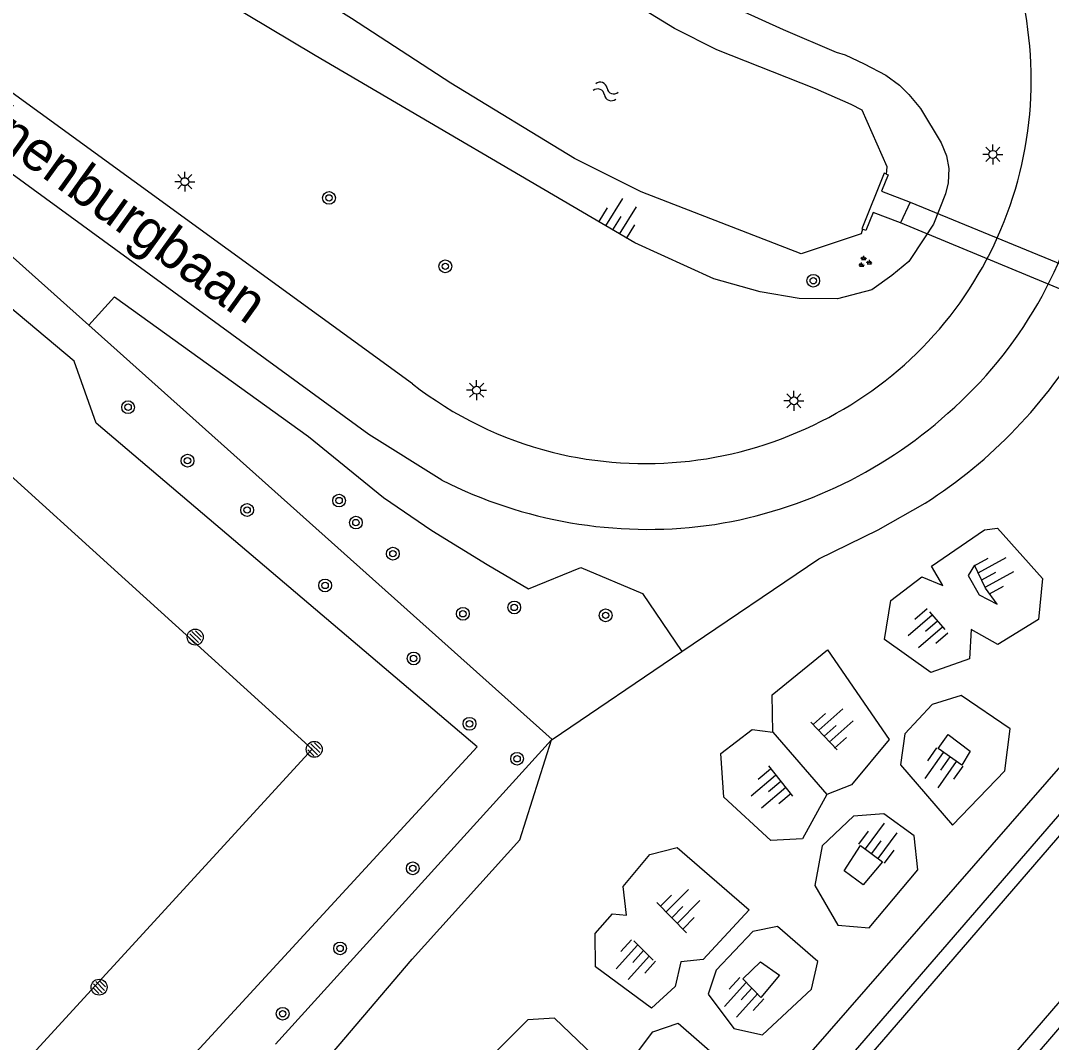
# Model space of a CAD drawing. Extents: x 128000 to 131008, y 398996 to 402500.
# Drawn here: x 129043.5 to 129108, y 399870.6 to 399934.6 of the extents above; entities that cross this region are included whole.
import ezdxf

# ---------------------------------------------------------------- set-up
doc = ezdxf.new("R2010")
doc.units = 0
for name, color, linetype in [('bs-afsc-belijning', 7, 'Continuous'), ('bs-symb-cornervlag', 7, 'Continuous'), ('bs-symb-sproeier', 7, 'Continuous'), ('gg-afsc-hekwerk', 7, 'Continuous'), ('gg-anno-openbare ruimte label', 7, 'Continuous'), ('gg-knt-BGT kruinlijn', 7, 'Continuous'), ('gg-knt-bovenkant onderkant talud', 7, 'Continuous'), ('gg-knt-verharding', 7, 'Continuous'), ('gg-kntw-beschoeiing', 7, 'Continuous'), ('gg-kntw-bovenkant insteek waterloop', 7, 'Continuous'), ('gg-kwrk-duiker nz vlak', 7, 'Continuous'), ('gg-kwrk-uitstroombak niveau min 01', 7, 'Continuous'), ('gt-grn-groengrens', 7, 'Continuous'), ('gt-symb-boom', 7, 'Continuous'), ('gt-symb-groenvak', 7, 'Continuous'), ('gt-symb-lichtmast', 7, 'Continuous'), ('gt-symb-talud symbool', 7, 'Continuous'), ('gt-symb-watersymbool', 7, 'Continuous')]:
    doc.layers.add(name, color=color, linetype=linetype)

# ---------------------------------------------------------------- blocks, each defined once
blk = doc.blocks.new('gt0-TALUD_1')
at = {"layer": 'gt-symb-talud symbool'}
for p, q in [((-1, -1), (-1, 0)), ((-0.5, -2), (-0.5, 0)), ((0.5, -2), (0.5, 0)), ((1, -1), (1, 0)), ((0, -1), (0, 0))]:
    blk.add_line(p, q, dxfattribs=at)
blk = doc.blocks.new('gt0-BOOM')
at = {"layer": 'gt-symb-boom'}
for radius in [0.4, 0.2]:
    blk.add_circle((0, 0), radius, dxfattribs=at)
blk = doc.blocks.new('gt0-LMAST')
at = {"layer": 'gt-symb-lichtmast'}
for p, q in [((-0.182, 0.173), (-0.447, 0.438)), ((-0.005, 0.246), (-0.005, 0.621)), ((0.172, 0.173), (0.437, 0.438)), ((-0.255, -0.004), (-0.63, -0.004)), ((-0.182, -0.181), (-0.447, -0.446)), ((-0.005, -0.254), (-0.005, -0.629)), ((0.437, -0.446), (0.172, -0.181)), ((0.245, -0.004), (0.62, -0.004))]:
    blk.add_line(p, q, dxfattribs=at)
blk.add_circle((-0.005, -0.004), 0.25, dxfattribs=at)
blk = doc.blocks.new('gt0-GRVAK')
at = {"layer": 'gt-symb-groenvak'}
for p, q in [((-0.11, 0.189), (-0.228, 0.24)), ((-0.182, 0.153), (0.088, 0.153)), ((-0.091, 0.211), (-0.156, 0.322)), ((-0.047, 0.214), (-0.047, 0.393)), ((-0.004, 0.211), (0.061, 0.322)), ((0.015, 0.189), (0.133, 0.24)), ((0.262, -0.052), (0.197, 0.059)), ((0.305, -0.049), (0.305, 0.13)), ((0.349, -0.052), (0.414, 0.059)), ((-0.245, -0.228), (-0.363, -0.177)), ((-0.318, -0.264), (-0.047, -0.264)), ((-0.226, -0.206), (-0.291, -0.095)), ((-0.183, -0.203), (-0.183, -0.024)), ((-0.139, -0.206), (-0.074, -0.095)), ((-0.12, -0.228), (-0.002, -0.177)), ((0.243, -0.074), (0.125, -0.023)), ((0.17, -0.11), (0.441, -0.11)), ((0.368, -0.074), (0.486, -0.023))]:
    blk.add_line(p, q, dxfattribs=at)
blk = doc.blocks.new('gt0-WA')
at = {"layer": 'gt-symb-watersymbool'}
for centre, start, end in [((-0.323, 0.022), 28.07249, 151.92751), ((0.427, 0.422), 208.07248, 331.92751), ((-0.323, -0.428), 28.07249, 151.92751), ((0.427, -0.028), 208.07248, 331.92751)]:
    blk.add_arc(centre, 0.425, start, end, dxfattribs=at)
blk = doc.blocks.new('bs0-CORNVLG')
at = {"layer": 'bs-symb-cornervlag'}
for p, q in [((-0.345, 0.203), (0.203, -0.345)), ((-0.212, 0.354), (0.345, -0.203)), ((0.025, 0.399), (0.399, 0.025)), ((-0.399, -0.025), (-0.025, -0.399))]:
    blk.add_line(p, q, dxfattribs=at)
blk.add_circle((0, 0), 0.5, dxfattribs=at)
blk = doc.blocks.new('bs0-SPROEIER')
at = {"layer": 'bs-symb-sproeier'}
for p, q in [((-0.345, 0.203), (0.203, -0.345)), ((-0.212, 0.354), (0.345, -0.203)), ((0.025, 0.399), (0.399, 0.025)), ((-0.399, -0.025), (-0.025, -0.399))]:
    blk.add_line(p, q, dxfattribs=at)
blk.add_circle((0, 0), 0.5, dxfattribs=at)

msp = doc.modelspace()

# ---------------------------------------------------------------- linework, layer by layer
at = {"layer": 'bs-afsc-belijning'}
msp.add_lwpolyline([(128943.978, 399907.958), (129017.752, 399840.982), (129061.746, 399888.954), (128987.682, 399956.177), (128943.978, 399907.958)], dxfattribs=at)
at = {"layer": 'gg-afsc-hekwerk'}
for p, q in [((129047.768, 399915.493), (129076.768, 399889.561)), ((129076.768, 399889.561), (129084.884, 399895.067)), ((129059.455, 399870.484), (129076.728, 399889.534)), ((129076.728, 399889.534), (129076.768, 399889.561))]:
    msp.add_line(p, q, dxfattribs=at)
for points in [[(129015.679, 399941.938), (129029.221, 399932.077), (129047.768, 399915.493)], [(129084.884, 399895.067), (129093.454, 399900.881), (129097.16, 399902.697), (129100.109, 399904.362)]]:
    msp.add_lwpolyline(points, dxfattribs=at)
msp.add_arc((129083.484, 399930.374), 30.871, 302.58375, 329.89562, dxfattribs=at)
at = {"layer": 'gg-knt-BGT kruinlijn'}
for points in [[(129100.056, 399920.978), (129099.08, 399919.497), (129098.023, 399918.607), (129096.766, 399917.72), (129094.612, 399917.14), (129092.215, 399917.162), (129089.771, 399917.584), (129086.881, 399918.41), (129081.94, 399920.65), (129061.933, 399932.377), (129043.452, 399943.438), (129028.219, 399965.459), (129024.343, 399967.692), (129019.577, 399970.983), (129006.189, 399979.389), (129000, 399983.333)], [(129086.097, 399936.351), (129091.221, 399934.006), (129094.533, 399932.595), (129095.103, 399932.422), (129096.294, 399931.854), (129097.639, 399931.149), (129098.492, 399930.532), (129099.076, 399929.937), (129099.807, 399929.074), (129101.098, 399926.923), (129101.432, 399926.11), (129101.581, 399925.318), (129101.552, 399924.413), (129101.367, 399923.722), (129100.615, 399921.826), (129100.056, 399920.978)], [(129103.4, 399900.047), (129103.182, 399900.47), (129102.796, 399899.83), (129103.476, 399898.616), (129104.613, 399898.024), (129103.87, 399899.035), (129103.4, 399900.047)], [(129038.437, 399807.448), (129039.17, 399808.35), (129118.061, 399898.75)], [(129100.916, 399888.987), (129101.549, 399889.879), (129102.929, 399888.824), (129102.403, 399887.945), (129100.916, 399888.987)], [(129097.429, 399881.911), (129096.213, 399880.451), (129095.033, 399881.33), (129096.053, 399882.916), (129097.429, 399881.911)], [(129090.992, 399874.799), (129089.822, 399873.409), (129088.687, 399874.585), (129089.789, 399875.644), (129090.992, 399874.799)]]:
    msp.add_lwpolyline(points, dxfattribs=at)
at = {"layer": 'gg-knt-bovenkant onderkant talud'}
for p, q in [((129049.367, 399917.281), (129047.768, 399915.493)), ((129082.42, 399898.698), (129084.884, 399895.067)), ((129101.353, 399896.446), (129100.391, 399897.543)), ((129092.954, 399890.645), (129094.594, 399888.908)), ((129090.576, 399890.015), (129093.941, 399886.124)), ((129091.813, 399886.006), (129090.314, 399887.902)), ((129085.168, 399877.456), (129083.31, 399879.348)), ((129083.086, 399875.755), (129081.863, 399876.946))]:
    msp.add_line(p, q, dxfattribs=at)
for points in [[(129104.623, 399902.791), (129107.443, 399899.631), (129107.193, 399897.072), (129104.642, 399895.509), (129102.981, 399896.439), (129102.877, 399894.604), (129100.448, 399893.748), (129097.566, 399895.811), (129097.95, 399898.255), (129099.892, 399899.751), (129101.2, 399899.193), (129100.495, 399900.406), (129103.807, 399902.681), (129104.623, 399902.791)], [(129090.576, 399890.015), (129090.524, 399892.352), (129093.981, 399895.181), (129097.856, 399889.564), (129095.486, 399886.732), (129093.941, 399886.124)], [(129102.356, 399892.311), (129100.544, 399891.753), (129098.828, 399889.923), (129098.555, 399887.977), (129101.81, 399884.196), (129105.079, 399887.595), (129105.432, 399890.222), (129102.356, 399892.311)], [(129093.941, 399886.124), (129092.42, 399883.344), (129090.439, 399883.24), (129087.513, 399885.956), (129087.317, 399888.679), (129089.272, 399890.192), (129090.576, 399890.015)], [(129097.516, 399884.914), (129095.62, 399884.75), (129093.653, 399882.913), (129093.201, 399880.419), (129094.628, 399877.937), (129096.604, 399877.778), (129099.651, 399881.406), (129099.421, 399883.538), (129097.516, 399884.914)], [(129089.081, 399878.9), (129086.204, 399875.78), (129084.814, 399875.642), (129084.459, 399874.091), (129082.97, 399872.741), (129079.473, 399875.322), (129079.461, 399877.41), (129080.544, 399878.651), (129081.419, 399878.562), (129081.202, 399880.359), (129082.869, 399882.352), (129084.591, 399882.796), (129089.081, 399878.9)], [(129090.865, 399877.851), (129089.319, 399877.543), (129087.026, 399875.121), (129086.518, 399873.61), (129088.136, 399871.459), (129089.922, 399871.072), (129092.993, 399873.939), (129093.385, 399875.657), (129090.865, 399877.851)], [(129079.328, 399868.447), (129079.317, 399869.792), (129076.902, 399872.116), (129075.237, 399871.999), (129071.372, 399868.158), (129071.693, 399866.573), (129074.156, 399864.527), (129076.38, 399864.279), (129079.328, 399868.447)], [(129083.058, 399871.26), (129084.644, 399871.81), (129087.273, 399869.511), (129087.24, 399867.892), (129084.621, 399864.76), (129082.74, 399864.334), (129080.745, 399866.142), (129080.522, 399867.884), (129083.058, 399871.26)]]:
    msp.add_lwpolyline(points, dxfattribs=at)
at = {"layer": 'gg-knt-verharding'}
for points in [[(129069.851, 399905.799), (129065.282, 399908.661), (129013.372, 399946.571), (128961.145, 399984.59), (128954.253, 399990.198), (128947.836, 399995.823)], [(129068.019, 399911.829), (129015.748, 399949.858), (128964.586, 399987.053)]]:
    msp.add_lwpolyline(points, dxfattribs=at)
for centre, radius, start, end in [((129082.678, 399930.864), 24.067, 337.08359, 17.73307), ((129084.053, 399930.046), 26.604, 311.06778, 349.41806), ((129083.026, 399930.664), 23.669, 296.53252, 337.20177), ((129082.612, 399930.547), 23.735, 232.05959, 255.70097), ((129082.458, 399931.212), 28.535, 277.95162, 311.94314), ((129082.58, 399931.062), 24.226, 256.07467, 297.05488), ((129082.758, 399931.296), 28.578, 243.15108, 277.3321)]:
    msp.add_arc(centre, radius, start, end, dxfattribs=at)
at = {"layer": 'gg-kntw-beschoeiing'}
for points in [[(129097.673, 399924.949), (129097.734, 399925.406), (129096.169, 399928.967), (129095.473, 399929.323), (129093.234, 399930.293), (129087.062, 399932.747), (129084.426, 399934.07), (129068.68, 399943.707), (129056.807, 399950.86), (129055.019, 399951.975), (129053.182, 399953.291), (129051.496, 399954.655), (129050.211, 399956.116), (129047.89, 399959.035), (129042.032, 399968.38), (129041.343, 399969.535), (129039.912, 399971.368), (129038.823, 399972.556), (129037.259, 399974.165), (129035.825, 399975.407), (129033.818, 399976.948), (129012.174, 399990.635), (129000, 399998.24)], [(129096.181, 399921.51), (129096.097, 399921.224), (129092.339, 399919.96), (129082.334, 399923.849), (129078.157, 399925.936), (129070.408, 399930.653), (129064.201, 399934.706), (129055.36, 399940.283), (129047.959, 399944.797), (129044.834, 399947.223), (129042.359, 399949.694), (129040.135, 399952.312), (129038.163, 399955.128), (129035.013, 399960.252), (129032.45, 399964.023), (129030.426, 399966.589), (129028.545, 399968.454), (129027.722, 399969.145), (129026.958, 399969.718), (129024.921, 399970.986), (129006.957, 399981.682), (129000, 399986.04)], [(129120.866, 399912.532), (129120.21, 399911.18), (129122.29, 399899.53), (129041.83, 399806.28), (129041.687, 399804.994)], [(129044.37, 399802.219), (129045.46, 399801.24), (129046.77, 399801.49), (129134.422, 399903.198)]]:
    msp.add_lwpolyline(points, dxfattribs=at)
at = {"layer": 'gg-kntw-bovenkant insteek waterloop'}
for points in [[(129040.708, 399805.355), (129040.96, 399805.985), (129042.34, 399808.285), (129121.317, 399899.684), (129119.17, 399911.645), (129119.913, 399912.992)], [(129135.154, 399902.567), (129047.247, 399800.157), (129045.714, 399800.311), (129043.906, 399801.706)]]:
    msp.add_lwpolyline(points, dxfattribs=at)
at = {"layer": 'gg-kwrk-duiker nz vlak'}
for p, q in [((129099.163, 399923.194), (129119.56, 399914.83)), ((129118.901, 399913.48), (129098.552, 399921.9))]:
    msp.add_line(p, q, dxfattribs=at)
at = {"layer": 'gg-kwrk-uitstroombak niveau min 01'}
msp.add_line((129099.163, 399923.194), (129098.552, 399921.9), dxfattribs=at)
for points in [[(129097.673, 399924.949), (129097.531, 399925.008), (129096.15, 399921.523), (129096.181, 399921.51)], [(129097.673, 399924.949), (129097.78, 399924.905), (129097.377, 399923.888), (129099.163, 399923.194)], [(129098.552, 399921.9), (129096.851, 399922.562), (129096.399, 399921.421), (129096.181, 399921.51)]]:
    msp.add_lwpolyline(points, dxfattribs=at)
at = {"layer": 'gt-grn-groengrens'}
for points in [[(129052.882, 399869.753), (129053.748, 399869.187), (129072.068, 399889.106), (129048.211, 399909.364), (129046.851, 399913.257), (129037.482, 399921.094), (129033.654, 399921.155), (129013.82, 399939.386), (129015.679, 399941.938)], [(129049.367, 399917.281), (129061.509, 399908.527), (129066.198, 399904.706), (129069.239, 399902.653), (129072.687, 399900.515), (129075.275, 399898.996), (129078.557, 399900.32), (129082.42, 399898.698)], [(129045.686, 399849.553), (129068.008, 399875.817), (129074.742, 399883.28), (129076.728, 399889.534)]]:
    msp.add_lwpolyline(points, dxfattribs=at)

# ---------------------------------------------------------------- block references
at = {"layer": 'bs-symb-cornervlag'}
msp.add_blockref('bs0-CORNVLG', (129061.869, 399888.944), dxfattribs=at)
at = {"layer": 'bs-symb-sproeier'}
for p in [(129054.422, 399895.973), (129048.403, 399874.054)]:
    msp.add_blockref('bs0-SPROEIER', p, dxfattribs=at)
at = {"layer": 'gt-symb-boom'}
for p in [(129062.795, 399923.469), (129070.073, 399919.186), (129093.1, 399918.283), (129050.219, 399910.366), (129053.939, 399907.016), (129063.425, 399904.519), (129057.668, 399903.927), (129064.476, 399903.141), (129066.79, 399901.194), (129062.551, 399899.204), (129071.171, 399897.43), (129074.386, 399897.827), (129080.105, 399897.334), (129068.086, 399894.633), (129071.585, 399890.542), (129074.564, 399888.354), (129068.035, 399881.492), (129063.488, 399876.481), (129059.892, 399872.39)]:
    msp.add_blockref('gt0-BOOM', p, dxfattribs=at)
at = {"layer": 'gt-symb-groenvak'}
msp.add_blockref('gt0-GRVAK', (129096.305, 399919.453), dxfattribs=at)
at = {"layer": 'gt-symb-lichtmast'}
for p in [(129104.346, 399926.198), (129053.769, 399924.489), (129072.036, 399911.43), (129091.895, 399910.768)]:
    msp.add_blockref('gt0-LMAST', p, dxfattribs=at)
at = {"layer": 'gt-symb-talud symbool'}
for p, xscale, yscale, rotation in [((129080.531, 399921.463), 1.0001144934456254, 1.0001144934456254, 148.20108717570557), ((129103.635, 399899.541), 0.999683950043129, 0.9996839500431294, 118.56471819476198), ((129100.872, 399896.995), 1.0004863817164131, 1.0004863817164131, -49.25583889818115), ((129093.774, 399889.777), 1.0003719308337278, 1.000371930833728, 131.43377070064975), ((129101.659, 399888.466), 1.0006927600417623, 1.0006927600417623, -35.07176048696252), ((129091.064, 399886.954), 1.0003889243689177, 1.0003889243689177, -49.70310379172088), ((129096.741, 399882.414), 1.0008156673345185, 1.0008156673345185, 143.45069889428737), ((129084.239, 399878.402), 0.9998849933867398, 0.9998849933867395, 135.48623256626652), ((129082.475, 399876.351), 0.9998049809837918, 0.9998049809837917, -41.99999127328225), ((129089.255, 399873.997), 0.9998049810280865, 0.9998049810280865, -41.99999127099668)]:
    msp.add_blockref('gt0-TALUD_1', p, dxfattribs=dict(at, xscale=xscale, yscale=yscale, rotation=rotation))
at = {"layer": 'gt-symb-watersymbool', "rotation": -20.482296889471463}
msp.add_blockref('gt0-WA', (129080.065, 399930.154), dxfattribs=at)

# ---------------------------------------------------------------- texts
at = {"layer": 'gg-anno-openbare ruimte label'}
msp.add_text('Jan Pijnenburgbaan', height=2.5, rotation=324.3, dxfattribs=at).set_placement((129033.577, 399932.843))

doc.saveas('drawing.dxf')
